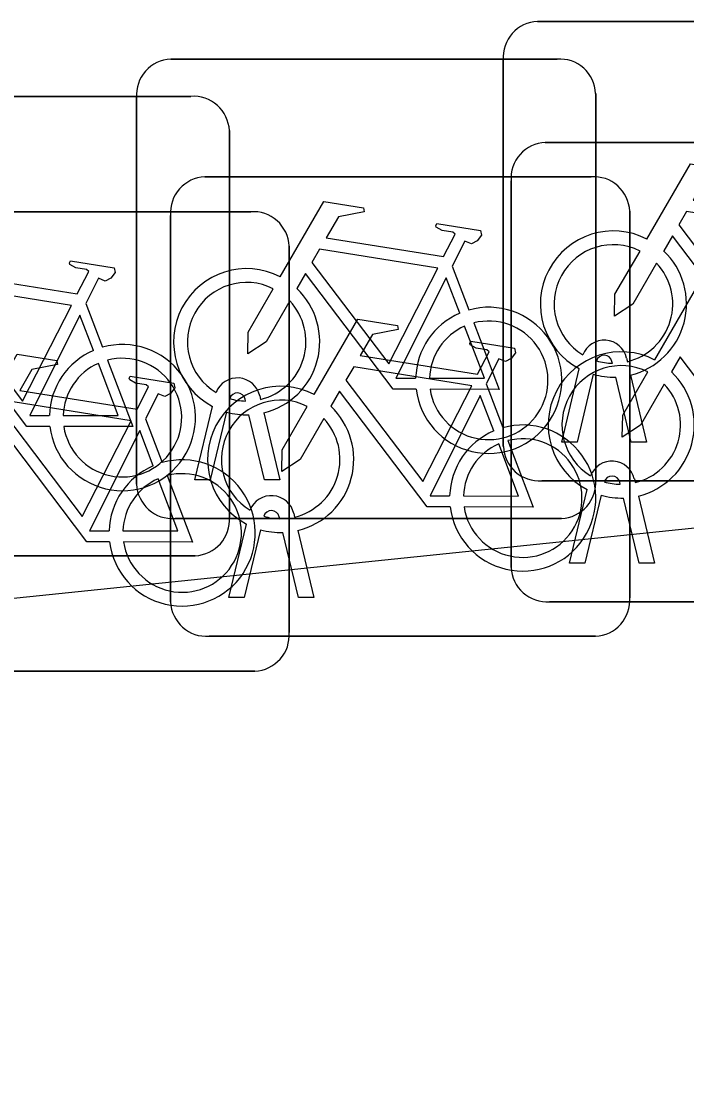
# Model space of a CAD drawing. Extents: x 160676 to 161153, y 383244 to 383713.
# Drawn here: x 161115.659 to 161117.106, y 383586.305 to 383588.639 of the extents above; entities that cross this region are included whole.
import ezdxf

# ---------------------------------------------------------------- set-up
doc = ezdxf.new("R2010")
doc.units = 0
doc.layers.add('IMGEO_Fietsenrek', color=7, linetype='Continuous')
doc.layers.add('IMGEO_Fietspad_gesloten', color=7, linetype='Continuous')

msp = doc.modelspace()

# ---------------------------------------------------------------- linework, layer by layer
at = {"layer": 'IMGEO_Fietsenrek'}
for p, q in [((161116.7819, 383588.6385), (161117.6228, 383588.6385)), ((161117.6228, 383588.6385), (161116.7819, 383588.6385)), ((161115.9839, 383588.5565), (161116.8248, 383588.5565)), ((161116.8248, 383588.5565), (161115.9839, 383588.5565)), ((161116.7075, 383587.7139), (161116.7075, 383588.5548)), ((161116.7075, 383588.5548), (161116.7075, 383587.7139)), ((161115.1869, 383588.4755), (161116.0278, 383588.4755)), ((161116.0278, 383588.4755), (161115.1869, 383588.4755)), ((161115.9095, 383587.6319), (161115.9095, 383588.4728)), ((161115.9095, 383588.4728), (161115.9095, 383587.6319)), ((161116.9085, 383588.4821), (161116.9085, 383587.6412)), ((161116.9085, 383587.6412), (161116.9085, 383588.4821)), ((161116.1115, 383588.4011), (161116.1115, 383587.5602)), ((161116.1115, 383587.5602), (161116.1115, 383588.4011)), ((161116.7989, 383588.3755), (161117.6398, 383588.3755)), ((161117.6398, 383588.3755), (161116.7989, 383588.3755)), ((161116.0579, 383588.3005), (161116.8988, 383588.3005)), ((161116.8988, 383588.3005), (161116.0579, 383588.3005)), ((161116.7245, 383587.4509), (161116.7245, 383588.2918)), ((161116.7245, 383588.2918), (161116.7245, 383587.4509)), ((161115.3169, 383588.2245), (161116.1578, 383588.2245)), ((161116.1578, 383588.2245), (161115.3169, 383588.2245)), ((161115.9835, 383587.3759), (161115.9835, 383588.2168)), ((161115.9835, 383588.2168), (161115.9835, 383587.3759)), ((161116.9825, 383588.2261), (161116.9825, 383587.3852)), ((161116.9825, 383587.3852), (161116.9825, 383588.2261)), ((161116.2415, 383588.1501), (161116.2415, 383587.3092)), ((161116.2415, 383587.3092), (161116.2415, 383588.1501)), ((161116.5962, 383588.1062), (161116.6325, 383588.011)), ((161115.7992, 383588.0252), (161115.8355, 383587.93)), ((161116.9756, 383587.9064), (161116.9774, 383587.8985)), ((161116.8345, 383587.7233), (161116.8728, 383587.8833)), ((161116.9449, 383587.8949), (161116.9439, 383587.8992)), ((161116.9032, 383587.8711), (161116.8679, 383587.7233)), ((161116.986, 383587.7233), (161116.9521, 383587.865)), ((161116.9844, 383587.8693), (161117.0194, 383587.7233)), ((161116.6702, 383587.8502), (161116.7065, 383587.755)), ((161116.1469, 383587.8129), (161116.1459, 383587.8172)), ((161116.1776, 383587.8244), (161116.1794, 383587.8165)), ((161116.0365, 383587.6413), (161116.0748, 383587.8013)), ((161116.1052, 383587.7891), (161116.0699, 383587.6413)), ((161115.9292, 383587.7742), (161115.9655, 383587.679)), ((161116.188, 383587.6413), (161116.1541, 383587.783)), ((161116.1864, 383587.7873), (161116.2214, 383587.6413)), ((161116.8679, 383587.7233), (161116.8345, 383587.7233)), ((161117.0194, 383587.7233), (161116.986, 383587.7233)), ((161116.0699, 383587.6413), (161116.0365, 383587.6413)), ((161116.2214, 383587.6413), (161116.188, 383587.6413)), ((161117.6321, 383587.6395), (161116.7912, 383587.6395)), ((161116.7912, 383587.6395), (161117.6321, 383587.6395)), ((161116.9619, 383587.6319), (161116.9609, 383587.6362)), ((161116.9926, 383587.6434), (161116.9944, 383587.6355)), ((161116.8515, 383587.4603), (161116.8898, 383587.6203)), ((161116.9202, 383587.6081), (161116.8849, 383587.4603)), ((161117.0014, 383587.6063), (161117.0364, 383587.4603)), ((161117.003, 383587.4603), (161116.9691, 383587.602)), ((161116.8341, 383587.5575), (161115.9932, 383587.5575)), ((161115.9932, 383587.5575), (161116.8341, 383587.5575)), ((161116.2209, 383587.5569), (161116.2199, 383587.5612)), ((161116.2516, 383587.5684), (161116.2534, 383587.5605)), ((161116.1105, 383587.3853), (161116.1488, 383587.5453)), ((161116.1792, 383587.5331), (161116.1439, 383587.3853)), ((161116.262, 383587.3853), (161116.2281, 383587.527)), ((161116.2604, 383587.5313), (161116.2954, 383587.3853)), ((161116.0371, 383587.4765), (161115.1962, 383587.4765)), ((161115.1962, 383587.4765), (161116.0371, 383587.4765)), ((161116.8849, 383587.4603), (161116.8515, 383587.4603)), ((161117.0364, 383587.4603), (161117.003, 383587.4603)), ((161116.1439, 383587.3853), (161116.1105, 383587.3853)), ((161116.2954, 383587.3853), (161116.262, 383587.3853)), ((161117.6491, 383587.3765), (161116.8082, 383587.3765)), ((161116.8082, 383587.3765), (161117.6491, 383587.3765)), ((161116.9081, 383587.3015), (161116.0672, 383587.3015)), ((161116.0672, 383587.3015), (161116.9081, 383587.3015)), ((161116.1671, 383587.2255), (161115.3262, 383587.2255)), ((161115.3262, 383587.2255), (161116.1671, 383587.2255))]:
    msp.add_line(p, q, dxfattribs=at)
for points in [[(161117.0201, 383588.1652), (161117.1148, 383588.3287), (161117.201, 383588.3149), (161117.2027, 383588.3062), (161117.1466, 383588.2953), (161117.1204, 383588.25), (161117.3756, 383588.2092)], [(161116.2221, 383588.0832), (161116.3168, 383588.2467), (161116.403, 383588.2329), (161116.4047, 383588.2242), (161116.3486, 383588.2133), (161116.3224, 383588.168), (161116.5776, 383588.1272)], [(161117.3627, 383588.184), (161117.1059, 383588.225), (161117.0892, 383588.1962), (161117.2562, 383587.9759), (161117.3627, 383588.184)], [(161116.5776, 383588.1272), (161116.6026, 383588.176), (161116.5975, 383588.18), (161116.5743, 383588.1837), (161116.5616, 383588.1912), (161116.5606, 383588.1943), (161116.5628, 383588.1989), (161116.6576, 383588.1838), (161116.6599, 383588.1735), (161116.6505, 383588.1611), (161116.6381, 383588.1547), (161116.6236, 383588.1609), (161116.5962, 383588.1062)], [(161115.4251, 383588.0022), (161115.5198, 383588.1657), (161115.606, 383588.1519), (161115.6077, 383588.1432), (161115.5516, 383588.1323), (161115.5254, 383588.087), (161115.7806, 383588.0462)], [(161117.3158, 383587.9205), (161117.2661, 383587.9206), (161117.0754, 383588.1723), (161117.0564, 383588.1395)], [(161116.5647, 383588.102), (161116.3079, 383588.143), (161116.2912, 383588.1142), (161116.4582, 383587.8939), (161116.5647, 383588.102)], [(161117.0408, 383588.1127), (161116.9892, 383588.0235), (161116.9493, 383587.9975), (161116.9505, 383588.045), (161117.005, 383588.1392)], [(161115.7806, 383588.0462), (161115.8056, 383588.095), (161115.8005, 383588.099), (161115.7773, 383588.1027), (161115.7646, 383588.1102), (161115.7636, 383588.1133), (161115.7658, 383588.1179), (161115.8606, 383588.1028), (161115.8629, 383588.0925), (161115.8535, 383588.0801), (161115.8411, 383588.0737), (161115.8266, 383588.0799), (161115.7992, 383588.0252)], [(161116.5178, 383587.8385), (161116.4681, 383587.8386), (161116.2774, 383588.0903), (161116.2584, 383588.0575)], [(161116.6127, 383588.004), (161116.5834, 383588.0808), (161116.474, 383587.8627), (161116.5167, 383587.8626)], [(161115.7677, 383588.021), (161115.5109, 383588.062), (161115.4942, 383588.0332), (161115.6612, 383587.8129), (161115.7677, 383588.021)], [(161116.2428, 383588.0307), (161116.1912, 383587.9415), (161116.1513, 383587.9155), (161116.1525, 383587.963), (161116.207, 383588.0572)], [(161117.0371, 383587.9022), (161117.1318, 383588.0657), (161117.218, 383588.0519), (161117.2197, 383588.0432), (161117.1636, 383588.0323), (161117.1374, 383587.987), (161117.3926, 383587.9462)], [(161115.7208, 383587.7575), (161115.6711, 383587.7576), (161115.4804, 383588.0093), (161115.4614, 383587.9765)], [(161115.8157, 383587.923), (161115.7864, 383587.9998), (161115.677, 383587.7817), (161115.7197, 383587.7816)], [(161116.2961, 383587.8272), (161116.3908, 383587.9907), (161116.477, 383587.9769), (161116.4787, 383587.9682), (161116.4226, 383587.9573), (161116.3964, 383587.912), (161116.6516, 383587.8712)], [(161116.5467, 383587.8625), (161116.6666, 383587.8623), (161116.6234, 383587.9759)], [(161116.6432, 383587.9828), (161116.6982, 383587.8382), (161116.5481, 383587.8385)], [(161116.6516, 383587.8712), (161116.6766, 383587.92), (161116.6715, 383587.924), (161116.6483, 383587.9277), (161116.6356, 383587.9352), (161116.6346, 383587.9383), (161116.6368, 383587.9429), (161116.7316, 383587.9278), (161116.7339, 383587.9175), (161116.7245, 383587.9051), (161116.7121, 383587.8987), (161116.6976, 383587.9049), (161116.6702, 383587.8502)], [(161115.5551, 383587.7512), (161115.6498, 383587.9147), (161115.736, 383587.9009), (161115.7377, 383587.8922), (161115.6816, 383587.8813), (161115.6554, 383587.836), (161115.9106, 383587.7952)], [(161117.3328, 383587.6575), (161117.2831, 383587.6576), (161117.0924, 383587.9093), (161117.0734, 383587.8765)], [(161115.7497, 383587.7815), (161115.8696, 383587.7813), (161115.8264, 383587.8949)], [(161115.8462, 383587.9018), (161115.9012, 383587.7572), (161115.7511, 383587.7575)], [(161116.6387, 383587.846), (161116.3819, 383587.887), (161116.3652, 383587.8582), (161116.5322, 383587.6379), (161116.6387, 383587.846)], [(161115.9106, 383587.7952), (161115.9356, 383587.844), (161115.9305, 383587.848), (161115.9073, 383587.8517), (161115.8946, 383587.8592), (161115.8936, 383587.8623), (161115.8958, 383587.8669), (161115.9906, 383587.8518), (161115.9929, 383587.8415), (161115.9835, 383587.8291), (161115.9711, 383587.8227), (161115.9566, 383587.8289), (161115.9292, 383587.7742)], [(161117.0578, 383587.8497), (161117.0062, 383587.7605), (161116.9663, 383587.7345), (161116.9675, 383587.782), (161117.022, 383587.8762)], [(161116.5918, 383587.5825), (161116.5421, 383587.5826), (161116.3514, 383587.8343), (161116.3324, 383587.8015)], [(161116.6867, 383587.748), (161116.6574, 383587.8248), (161116.548, 383587.6067), (161116.5907, 383587.6066)], [(161115.8977, 383587.77), (161115.6409, 383587.811), (161115.6242, 383587.7822), (161115.7912, 383587.5619), (161115.8977, 383587.77)], [(161116.3168, 383587.7747), (161116.2652, 383587.6855), (161116.2253, 383587.6595), (161116.2265, 383587.707), (161116.281, 383587.8012)], [(161115.8508, 383587.5065), (161115.8011, 383587.5066), (161115.6104, 383587.7583), (161115.5914, 383587.7255)], [(161115.9457, 383587.672), (161115.9164, 383587.7488), (161115.807, 383587.5307), (161115.8497, 383587.5306)], [(161116.6207, 383587.6065), (161116.7406, 383587.6063), (161116.6974, 383587.7199)], [(161116.7172, 383587.7268), (161116.7722, 383587.5822), (161116.6221, 383587.5825)], [(161115.9762, 383587.6508), (161116.0312, 383587.5062), (161115.8811, 383587.5065)], [(161115.8797, 383587.5305), (161115.9996, 383587.5303), (161115.9564, 383587.6439)]]:
    msp.add_lwpolyline(points, dxfattribs=at)
for centre, radius, start, end in [((161116.7852, 383588.5606), 0.0779, 92.4484, 184.2845), ((161116.7852, 383588.5606), 0.0779, 92.4484, 184.2845), ((161115.9872, 383588.4786), 0.0779, 92.4484, 184.2845), ((161115.9872, 383588.4786), 0.0779, 92.4484, 184.2845), ((161116.8306, 383588.4788), 0.0779, 2.4484, 94.2845), ((161116.8306, 383588.4788), 0.0779, 2.4484, 94.2845), ((161116.0336, 383588.3978), 0.0779, 2.4484, 94.2845), ((161116.0336, 383588.3978), 0.0779, 2.4484, 94.2845), ((161116.8022, 383588.2976), 0.0779, 92.4484, 184.2845), ((161116.8022, 383588.2976), 0.0779, 92.4484, 184.2845), ((161116.0612, 383588.2226), 0.0779, 92.4484, 184.2845), ((161116.0612, 383588.2226), 0.0779, 92.4484, 184.2845), ((161116.9046, 383588.2228), 0.0779, 2.4484, 94.2845), ((161116.9046, 383588.2228), 0.0779, 2.4484, 94.2845), ((161116.1636, 383588.1468), 0.0779, 2.4484, 94.2845), ((161116.1636, 383588.1468), 0.0779, 2.4484, 94.2845), ((161116.9471, 383588.0239), 0.159, 62.6766, 242.1369), ((161116.9471, 383588.0239), 0.129, 63.3192, 238.903), ((161116.9471, 383588.0239), 0.159, 283.5766, 46.6042), ((161116.1491, 383587.9419), 0.159, 62.6766, 242.1369), ((161116.9471, 383588.0239), 0.129, 283.6043, 43.4302), ((161116.1491, 383587.9419), 0.129, 63.3192, 238.903), ((161116.1491, 383587.9419), 0.159, 283.5766, 46.6042), ((161116.1491, 383587.9419), 0.129, 283.6043, 43.4302), ((161116.6757, 383587.8579), 0.159, 113.3408, 178.3217), ((161116.6757, 383587.8579), 0.159, 187.0065, 105.7708), ((161116.6757, 383587.8579), 0.129, 113.923, 177.9556), ((161116.6757, 383587.8579), 0.129, 188.6715, 104.5883), ((161115.8787, 383587.7769), 0.159, 187.0065, 105.7708), ((161116.9269, 383587.8953), 0.0499, 12.8025, 158.6934), ((161115.8787, 383587.7769), 0.159, 113.3408, 178.3217), ((161115.8787, 383587.7769), 0.129, 188.6715, 104.5883), ((161116.9641, 383587.7609), 0.159, 62.6766, 242.1369), ((161116.9269, 383587.8953), 0.0174, 12.8025, 163.4502), ((161115.8787, 383587.7769), 0.129, 113.923, 177.9556), ((161116.9641, 383587.7609), 0.129, 63.3192, 238.903), ((161116.9471, 383588.0239), 0.129, 253.415, 269.0204), ((161116.1289, 383587.8133), 0.0499, 12.8025, 158.6934), ((161116.9471, 383588.0239), 0.159, 253.9967, 271.7867), ((161116.9641, 383587.7609), 0.159, 283.5766, 46.6042), ((161116.2231, 383587.6859), 0.159, 62.6766, 242.1369), ((161116.9641, 383587.7609), 0.129, 283.6043, 43.4302), ((161116.2231, 383587.6859), 0.129, 63.3192, 238.903), ((161116.1289, 383587.8133), 0.0174, 12.8025, 163.4502), ((161116.1491, 383587.9419), 0.129, 253.415, 269.0204), ((161116.1491, 383587.9419), 0.159, 253.9967, 271.7867), ((161116.2231, 383587.6859), 0.159, 283.5766, 46.6042), ((161116.2231, 383587.6859), 0.129, 283.6043, 43.4302), ((161116.7497, 383587.6019), 0.159, 113.3408, 178.3217), ((161116.7497, 383587.6019), 0.159, 187.0065, 105.7708), ((161116.7497, 383587.6019), 0.129, 113.923, 177.9556), ((161116.7497, 383587.6019), 0.129, 188.6715, 104.5883), ((161116.7854, 383587.7172), 0.0779, 182.4484, 274.2845), ((161116.7854, 383587.7172), 0.0779, 182.4484, 274.2845), ((161116.0087, 383587.5259), 0.159, 187.0065, 105.7708), ((161116.9439, 383587.6323), 0.0499, 12.8025, 158.6934), ((161116.0087, 383587.5259), 0.159, 113.3408, 178.3217), ((161116.0087, 383587.5259), 0.129, 188.6715, 104.5883), ((161116.9439, 383587.6323), 0.0174, 12.8025, 163.4502), ((161116.0087, 383587.5259), 0.129, 113.923, 177.9556), ((161115.9874, 383587.6352), 0.0779, 182.4484, 274.2845), ((161115.9874, 383587.6352), 0.0779, 182.4484, 274.2845), ((161116.8308, 383587.6354), 0.0779, 272.4484, 4.2845), ((161116.8308, 383587.6354), 0.0779, 272.4484, 4.2845), ((161116.9641, 383587.7609), 0.129, 253.415, 269.0204), ((161116.2029, 383587.5573), 0.0499, 12.8025, 158.6934), ((161116.9641, 383587.7609), 0.159, 253.9967, 271.7867), ((161116.0338, 383587.5544), 0.0779, 272.4484, 4.2845), ((161116.0338, 383587.5544), 0.0779, 272.4484, 4.2845), ((161116.2029, 383587.5573), 0.0174, 12.8025, 163.4502), ((161116.2231, 383587.6859), 0.129, 253.415, 269.0204), ((161116.2231, 383587.6859), 0.159, 253.9967, 271.7867), ((161116.8024, 383587.4542), 0.0779, 182.4484, 274.2845), ((161116.8024, 383587.4542), 0.0779, 182.4484, 274.2845), ((161116.0614, 383587.3792), 0.0779, 182.4484, 274.2845), ((161116.0614, 383587.3792), 0.0779, 182.4484, 274.2845), ((161116.9048, 383587.3794), 0.0779, 272.4484, 4.2845), ((161116.9048, 383587.3794), 0.0779, 272.4484, 4.2845), ((161116.1638, 383587.3034), 0.0779, 272.4484, 4.2845), ((161116.1638, 383587.3034), 0.0779, 272.4484, 4.2845)]:
    msp.add_arc(centre, radius, start, end, dxfattribs=at)
at = {"layer": 'IMGEO_Fietspad_gesloten'}
msp.add_lwpolyline([(161085.622, 383584.741), (161088.148, 383584.88), (161095.135, 383585.325), (161097.14, 383585.472), (161124.031, 383588.251)], dxfattribs=at)

doc.saveas('drawing.dxf')
